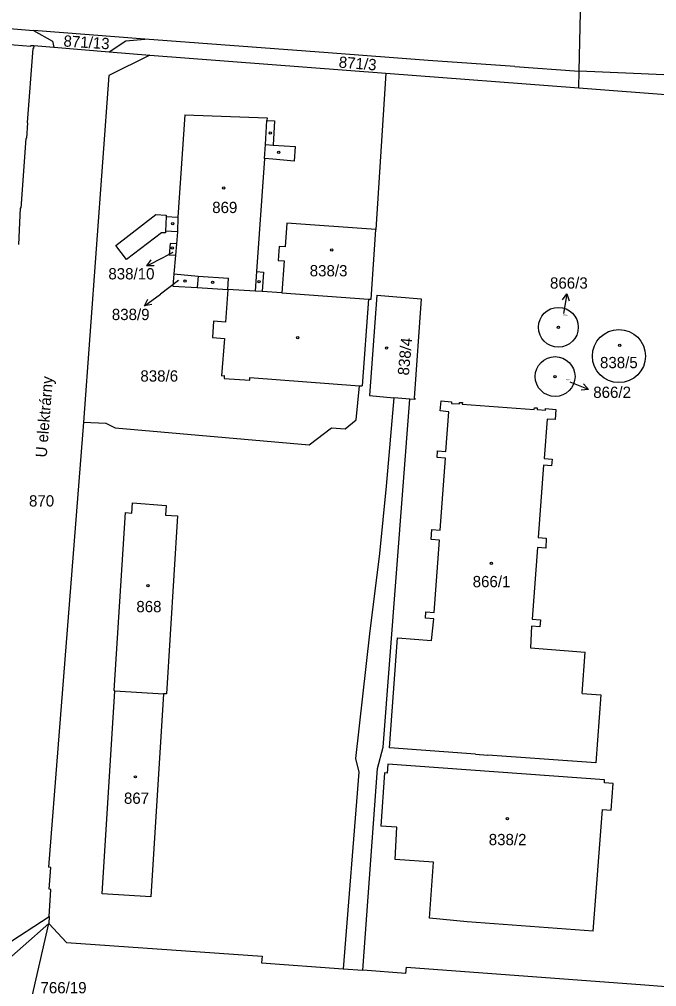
# Model space of a CAD drawing. Extents: x -755819 to -753140, y -1169796 to -1166000.
# Drawn here: x -755224.9 to -755128.7, y -1166968.6 to -1166822.8 of the extents above; entities that cross this region are included whole.
import ezdxf

# ---------------------------------------------------------------- set-up
doc = ezdxf.new("R2010")
doc.units = 0
for name, color, linetype in [('Vrstva 1', 7, 'Continuous'), ('Vrstva 15', 7, 'Continuous'), ('Vrstva 16', 7, 'Continuous'), ('Vrstva 18', 7, 'Continuous'), ('Vrstva 19', 7, 'Continuous'), ('Vrstva 25', 7, 'Continuous'), ('Vrstva 4', 7, 'Continuous')]:
    doc.layers.add(name, color=color, linetype=linetype)

msp = doc.modelspace()

# ---------------------------------------------------------------- linework, layer by layer
at = {"layer": 'Vrstva 1'}
for p, q in [((-755140.4, -1166830.66), (-755140.13, -1166819.08)), ((-755254.06, -1166822.06), (-755222.69, -1166824.52)), ((-755205.93, -1166825.82), (-755222.69, -1166824.52)), ((-755222.69, -1166824.52), (-755219.87, -1166826.13)), ((-755231.73, -1166826.17), (-755223.13, -1166826.89)), ((-755219.87, -1166826.13), (-755219.64, -1166827.05)), ((-755211.32, -1166827.75), (-755208.77, -1166826.09)), ((-755208.77, -1166826.09), (-755205.93, -1166825.82)), ((-755178.28, -1166827.91), (-755205.93, -1166825.82)), ((-755222.82, -1166827.26), (-755223.68, -1166838.4)), ((-755223.13, -1166826.89), (-755223.12, -1166826.76)), ((-755223.12, -1166826.76), (-755222.67, -1166826.8)), ((-755222.7, -1166827.26), (-755222.82, -1166827.26)), ((-755222.67, -1166826.8), (-755222.7, -1166827.26)), ((-755222.67, -1166826.8), (-755219.64, -1166827.05)), ((-755219.64, -1166827.05), (-755211.32, -1166827.75)), ((-755211.32, -1166827.75), (-755205.18, -1166828.26)), ((-755163.2, -1166829.04), (-755178.28, -1166827.91)), ((-755205.18, -1166828.26), (-755211.33, -1166831.29)), ((-755205.18, -1166828.26), (-755169.58, -1166830.96)), ((-755150.13, -1166829.97), (-755163.2, -1166829.04)), ((-755169.58, -1166830.96), (-755171.06, -1166854.5)), ((-755169.58, -1166830.96), (-755140.46, -1166833.17)), ((-755150.13, -1166829.97), (-755140.4, -1166830.66)), ((-755140.46, -1166833.17), (-755140.4, -1166830.66)), ((-755132.2, -1166830.99), (-755140.4, -1166830.66)), ((-755211.33, -1166831.29), (-755215.17, -1166883.54)), ((-755115.43, -1166831.8), (-755132.2, -1166830.99)), ((-755140.46, -1166833.17), (-755094.07, -1166836.69)), ((-755199.91, -1166837.21), (-755200.96, -1166852.67)), ((-755199.91, -1166837.21), (-755187.49, -1166837.7)), ((-755187.49, -1166837.7), (-755187.51, -1166838.1)), ((-755187.51, -1166838.1), (-755186.34, -1166838.15)), ((-755186.34, -1166838.15), (-755186.57, -1166841.79)), ((-755223.62, -1166838.44), (-755223.78, -1166840.77)), ((-755223.68, -1166838.4), (-755223.62, -1166838.44)), ((-755223.88, -1166840.78), (-755224.6, -1166851.28)), ((-755223.78, -1166840.77), (-755223.88, -1166840.78)), ((-755186.57, -1166841.79), (-755183.26, -1166842.02)), ((-755183.26, -1166842.02), (-755183.42, -1166844.21)), ((-755187.88, -1166843.82), (-755189.08, -1166860.87)), ((-755186.61, -1166843.91), (-755187.88, -1166843.82)), ((-755183.42, -1166844.21), (-755186.61, -1166843.91)), ((-755224.7, -1166851.29), (-755225, -1166856.76)), ((-755224.6, -1166851.28), (-755224.7, -1166851.29)), ((-755210.31, -1166856.94), (-755204.26, -1166852.28)), ((-755204.26, -1166852.28), (-755202.68, -1166852.38)), ((-755202.68, -1166852.38), (-755202.69, -1166852.58)), ((-755202.69, -1166852.58), (-755200.96, -1166852.67)), ((-755184.51, -1166853.56), (-755184.76, -1166857.15)), ((-755171.06, -1166854.5), (-755184.51, -1166853.56)), ((-755203.43, -1166855), (-755208.68, -1166859.06)), ((-755202.81, -1166855.01), (-755203.43, -1166855)), ((-755202.79, -1166854.78), (-755202.81, -1166855.01)), ((-755201, -1166854.86), (-755202.79, -1166854.78)), ((-755201, -1166854.86), (-755201.15, -1166856.7)), ((-755171.8, -1166865.02), (-755171.06, -1166854.5)), ((-755208.68, -1166859.06), (-755210.31, -1166856.94)), ((-755202.1, -1166856.62), (-755202.25, -1166858.31)), ((-755201.15, -1166856.7), (-755202.1, -1166856.62)), ((-755201.15, -1166856.7), (-755201.29, -1166858.39)), ((-755185.65, -1166857.08), (-755185.8, -1166859.19)), ((-755184.76, -1166857.15), (-755185.65, -1166857.08)), ((-755202.25, -1166858.31), (-755201.29, -1166858.39)), ((-755201.29, -1166858.39), (-755201.53, -1166861.21)), ((-755185.8, -1166859.19), (-755184.9, -1166859.25)), ((-755184.9, -1166859.25), (-755185.24, -1166864.08)), ((-755201.53, -1166861.21), (-755201.68, -1166863.05)), ((-755201.53, -1166861.21), (-755197.89, -1166861.55)), ((-755197.89, -1166861.55), (-755198.01, -1166863.24)), ((-755189.08, -1166860.87), (-755188.04, -1166860.94)), ((-755188.04, -1166860.94), (-755188.24, -1166863.87)), ((-755201.68, -1166863.05), (-755198.01, -1166863.24)), ((-755198.01, -1166863.24), (-755193.4, -1166863.57)), ((-755193.4, -1166863.57), (-755193.74, -1166868.46)), ((-755189.28, -1166863.8), (-755193.4, -1166863.57)), ((-755188.24, -1166863.87), (-755189.28, -1166863.8)), ((-755185.24, -1166864.08), (-755188.24, -1166863.87)), ((-755170.94, -1166864.4), (-755172.06, -1166879.56)), ((-755170.94, -1166864.4), (-755164.24, -1166864.96)), ((-755172.21, -1166865), (-755173.14, -1166878.1)), ((-755172.21, -1166865), (-755171.8, -1166865.02)), ((-755164.24, -1166864.96), (-755165.29, -1166879.93)), ((-755195.55, -1166868.34), (-755195.73, -1166870.8)), ((-755193.74, -1166868.46), (-755195.55, -1166868.34)), ((-755195.73, -1166870.8), (-755193.92, -1166870.93)), ((-755193.92, -1166870.93), (-755194.36, -1166876.56)), ((-755194.36, -1166876.56), (-755193.94, -1166876.53)), ((-755193.94, -1166876.53), (-755193.97, -1166876.97)), ((-755193.97, -1166876.97), (-755190.1, -1166877.21)), ((-755190.1, -1166877.21), (-755190.07, -1166876.8)), ((-755190.07, -1166876.8), (-755173.52, -1166878.07)), ((-755174.06, -1166883.18), (-755173.52, -1166878.07)), ((-755173.52, -1166878.07), (-755173.14, -1166878.1)), ((-755172.06, -1166879.56), (-755168.38, -1166879.89)), ((-755169.99, -1166932.55), (-755165.97, -1166880.08)), ((-755168.38, -1166879.89), (-755169.52, -1166893.22)), ((-755165.97, -1166880.08), (-755168.38, -1166879.89)), ((-755165.2, -1166880.16), (-755165.97, -1166880.08)), ((-755165.29, -1166879.93), (-755165.19, -1166879.94)), ((-755165.19, -1166879.94), (-755165.2, -1166880.16)), ((-755161.36, -1166881.86), (-755161.24, -1166880.32)), ((-755161.24, -1166880.32), (-755159.68, -1166880.47)), ((-755159.68, -1166880.47), (-755159.69, -1166880.72)), ((-755160.07, -1166881.99), (-755161.36, -1166881.86)), ((-755160.5, -1166887.96), (-755160.07, -1166881.99)), ((-755159.69, -1166880.72), (-755158.48, -1166880.81)), ((-755158.48, -1166880.81), (-755158.46, -1166880.57)), ((-755158.46, -1166880.57), (-755158.03, -1166880.6)), ((-755158.03, -1166880.6), (-755158.05, -1166880.84)), ((-755158.05, -1166880.84), (-755147.18, -1166881.63)), ((-755147.18, -1166881.63), (-755147.16, -1166881.37)), ((-755147.16, -1166881.37), (-755146.74, -1166881.4)), ((-755146.74, -1166881.4), (-755146.76, -1166881.66)), ((-755146.76, -1166881.66), (-755145.51, -1166881.75)), ((-755145.51, -1166881.75), (-755145.47, -1166881.52)), ((-755145.47, -1166881.52), (-755143.94, -1166881.65)), ((-755143.94, -1166881.65), (-755144.03, -1166883.14)), ((-755175.7, -1166884.57), (-755174.06, -1166883.18)), ((-755145.26, -1166883.09), (-755145.71, -1166889.03)), ((-755144.03, -1166883.14), (-755145.26, -1166883.09)), ((-755215.17, -1166883.54), (-755220.44, -1166950.6)), ((-755215.17, -1166883.54), (-755211.79, -1166883.73)), ((-755211.79, -1166883.73), (-755210.4, -1166884.39)), ((-755210.4, -1166884.39), (-755181.15, -1166886.97)), ((-755181.15, -1166886.97), (-755177.77, -1166884.4)), ((-755177.77, -1166884.4), (-755175.7, -1166884.57)), ((-755161.85, -1166888.86), (-755161.77, -1166887.87)), ((-755160.58, -1166888.97), (-755161.85, -1166888.86)), ((-755161.77, -1166887.87), (-755160.5, -1166887.96)), ((-755161.36, -1166899.81), (-755160.58, -1166888.97)), ((-755145.71, -1166889.03), (-755144.51, -1166889.12)), ((-755144.51, -1166889.12), (-755144.57, -1166890.14)), ((-755145.8, -1166890.04), (-755146.6, -1166900.93)), ((-755144.57, -1166890.14), (-755145.8, -1166890.04)), ((-755169.52, -1166893.22), (-755170.53, -1166903.37)), ((-755207.89, -1166897.28), (-755207.79, -1166895.72)), ((-755207.79, -1166895.72), (-755202.68, -1166896.1)), ((-755202.68, -1166896.1), (-755202.8, -1166897.56)), ((-755210.54, -1166924.02), (-755208.83, -1166897.18)), ((-755208.83, -1166897.18), (-755207.89, -1166897.28)), ((-755202.8, -1166897.56), (-755200.99, -1166897.67)), ((-755200.99, -1166897.67), (-755202.66, -1166924.51)), ((-755162.74, -1166901.24), (-755162.61, -1166899.72)), ((-755162.61, -1166899.72), (-755161.36, -1166899.81)), ((-755146.6, -1166900.93), (-755145.37, -1166901.02)), ((-755161.47, -1166901.33), (-755162.74, -1166901.24)), ((-755162.26, -1166912.22), (-755161.47, -1166901.33)), ((-755145.37, -1166901.02), (-755145.45, -1166902.53)), ((-755170.53, -1166903.37), (-755172.04, -1166915.47)), ((-755146.71, -1166902.44), (-755147.52, -1166913.27)), ((-755145.45, -1166902.53), (-755146.71, -1166902.44)), ((-755163.57, -1166913.11), (-755163.52, -1166912.13)), ((-755163.52, -1166912.13), (-755162.26, -1166912.22)), ((-755162.33, -1166913.2), (-755163.57, -1166913.11)), ((-755162.69, -1166916.46), (-755162.33, -1166913.2)), ((-755147.52, -1166913.27), (-755146.26, -1166913.37)), ((-755146.26, -1166913.37), (-755146.35, -1166914.38)), ((-755172.04, -1166915.47), (-755174.17, -1166934.25)), ((-755147.6, -1166914.28), (-755147.73, -1166917.58)), ((-755146.35, -1166914.38), (-755147.6, -1166914.28)), ((-755169, -1166932.65), (-755167.8, -1166916.07)), ((-755167.8, -1166916.07), (-755162.69, -1166916.46)), ((-755147.73, -1166917.58), (-755139.52, -1166918.2)), ((-755139.97, -1166924.46), (-755139.52, -1166918.2)), ((-755212.37, -1166954.66), (-755210.43, -1166924.03)), ((-755210.43, -1166924.03), (-755210.54, -1166924.02)), ((-755210.43, -1166924.03), (-755203.11, -1166924.48)), ((-755203.11, -1166924.48), (-755205, -1166955.09)), ((-755202.66, -1166924.51), (-755203.11, -1166924.48)), ((-755139.97, -1166924.46), (-755137.14, -1166924.65)), ((-755137.14, -1166924.65), (-755137.89, -1166934.92)), ((-755170.85, -1166935.73), (-755169.99, -1166932.55)), ((-755156.05, -1166933.59), (-755169, -1166932.65)), ((-755174.17, -1166934.25), (-755173.65, -1166936.31)), ((-755156.05, -1166933.59), (-755154.18, -1166933.73)), ((-755137.89, -1166934.92), (-755154.18, -1166933.73)), ((-755173.02, -1166966.17), (-755170.85, -1166935.73)), ((-755169.26, -1166935.11), (-755169.35, -1166936.46)), ((-755136.57, -1166937.46), (-755169.26, -1166935.11)), ((-755173.65, -1166936.31), (-755176.01, -1166965.96)), ((-755169.75, -1166936.43), (-755170.33, -1166944.46)), ((-755169.35, -1166936.46), (-755169.75, -1166936.43)), ((-755136.6, -1166937.92), (-755136.57, -1166937.46)), ((-755135.3, -1166938.02), (-755136.6, -1166937.92)), ((-755135.61, -1166942.05), (-755135.3, -1166938.02)), ((-755138.31, -1166960.25), (-755136.91, -1166941.95)), ((-755136.91, -1166941.95), (-755135.61, -1166942.05)), ((-755167.91, -1166944.61), (-755170.33, -1166944.46)), ((-755168.18, -1166949.49), (-755167.91, -1166944.61)), ((-755162.39, -1166949.89), (-755168.18, -1166949.49)), ((-755162.99, -1166958.32), (-755162.39, -1166949.89)), ((-755220.08, -1166950.65), (-755220.44, -1166950.6)), ((-755220.37, -1166953.94), (-755220.08, -1166950.65)), ((-755220.08, -1166953.99), (-755220.37, -1166953.94)), ((-755220.34, -1166958.05), (-755220.08, -1166953.99)), ((-755205, -1166955.09), (-755212.37, -1166954.66)), ((-755220.41, -1166959.1), (-755230.79, -1166968.28)), ((-755227.14, -1166962.48), (-755220.34, -1166958.05)), ((-755223.28, -1166971.6), (-755220.41, -1166959.1)), ((-755220.34, -1166958.05), (-755220.41, -1166959.1)), ((-755220.41, -1166959.1), (-755217.74, -1166962)), ((-755157.31, -1166958.87), (-755162.99, -1166958.32)), ((-755138.31, -1166960.25), (-755157.31, -1166958.87)), ((-755217.74, -1166962), (-755188.23, -1166964.03)), ((-755188.23, -1166964.03), (-755188.3, -1166965.03)), ((-755188.3, -1166965.03), (-755176.01, -1166965.96)), ((-755166.55, -1166966.67), (-755173.02, -1166966.17)), ((-755166.55, -1166966.67), (-755166.47, -1166965.68)), ((-755166.47, -1166965.68), (-755130.52, -1166968.36)), ((-755130.52, -1166968.36), (-755035.23, -1166976.1))]:
    msp.add_line(p, q, dxfattribs=at)
for centre, radius in [((-755143.55, -1166869.25), 3), ((-755134.41, -1166873.59), 4), ((-755144.04, -1166876.68), 3)]:
    msp.add_circle(centre, radius, dxfattribs=at)
at = {"layer": 'Vrstva 16'}
for p, q in [((-755205.63, -1166860.01), (-755202.96, -1166858.63)), ((-755201.7, -1166857.97), (-755202.96, -1166858.63)), ((-755200.84, -1166862.21), (-755203.58, -1166864.24)), ((-755205.99, -1166866.02), (-755203.58, -1166864.24)), ((-755142.25, -1166864.22), (-755142.78, -1166867.17)), ((-755138.99, -1166878.61), (-755141.79, -1166877.53))]:
    msp.add_line(p, q, dxfattribs=at)
for points in [[(-755204.51, -1166859.99), (-755205.63, -1166860.01), (-755204.97, -1166859.1)], [(-755142.92, -1166865.11), (-755142.25, -1166864.22), (-755141.93, -1166865.29)], [(-755204.89, -1166865.83), (-755205.99, -1166866.02), (-755205.49, -1166865.03)], [(-755139.74, -1166877.79), (-755138.99, -1166878.61), (-755140.1, -1166878.72)]]:
    msp.add_lwpolyline(points, dxfattribs=at)
at = {"layer": 'Vrstva 25'}
for centre in [(-755187, -1166839.95), (-755185.73, -1166842.88), (-755194.02, -1166848.25), (-755201.72, -1166853.62), (-755201.76, -1166857.29), (-755177.74, -1166857.6), (-755199.86, -1166862.3), (-755195.7, -1166862.5), (-755188.68, -1166862.4), (-755143.55, -1166869.25), (-755182.87, -1166870.84), (-755169.47, -1166872.38), (-755134.3, -1166871.99), (-755144.04, -1166876.68), (-755153.65, -1166904.84), (-755205.46, -1166908.22), (-755207.34, -1166937.01), (-755151.23, -1166943.32)]:
    msp.add_circle(centre, 0.175, dxfattribs=at)
at = {"layer": 'Vrstva 4'}
for p, q in [((-755187.73, -1166841.71), (-755187.51, -1166838.1)), ((-755187.88, -1166843.82), (-755187.73, -1166841.71)), ((-755187.73, -1166841.71), (-755186.57, -1166841.79)), ((-755202.69, -1166852.58), (-755202.79, -1166854.78)), ((-755200.96, -1166852.67), (-755201, -1166854.86)), ((-755197.89, -1166861.55), (-755193.28, -1166861.87)), ((-755189.08, -1166860.87), (-755189.28, -1166863.8)), ((-755193.4, -1166863.57), (-755193.28, -1166861.87)), ((-755185.24, -1166864.08), (-755172.21, -1166865)), ((-755176.01, -1166965.96), (-755173.02, -1166966.17))]:
    msp.add_line(p, q, dxfattribs=at)

# ---------------------------------------------------------------- texts
at = {"layer": 'Vrstva 15'}
msp.add_text('U elektrárny', height=1.7, rotation=85.4853, dxfattribs=at).set_placement((-755220.73, -1166888.93))
at = {"layer": 'Vrstva 16'}
for s, p in [('838/10', (-755211.42, -1166862.04)), ('866/3', (-755144.81, -1166863.43)), ('838/9', (-755210.9, -1166868.17)), ('866/2', (-755138.29, -1166879.9)), ('766/19', (-755221.66, -1166969.64))]:
    msp.add_text(s, height=1.7, dxfattribs=at).set_placement(p)
at = {"layer": 'Vrstva 18'}
for s, rotation, p in [('871/13', 356.3797, (-755218.23, -1166826.93)), ('871/3', 355.5203, (-755176.72, -1166830.11))]:
    msp.add_text(s, height=1.7, rotation=rotation, dxfattribs=at).set_placement(p)
for s, p in [('838/6', (-755206.59, -1166877.44)), ('870', (-755223.39, -1166896.27))]:
    msp.add_text(s, height=1.7, dxfattribs=at).set_placement(p)
at = {"layer": 'Vrstva 19'}
for s, height, p in [('869', 1.7, (-755195.76, -1166852.04)), ('838/10', 0.1, (-755201.93, -1166857.97)), ('838/3', 1.7, (-755181.05, -1166861.58)), ('838/9', 0.1, (-755201.05, -1166862.21)), ('866/3', 0.2, (-755142.81, -1166867.5)), ('838/5', 1.7, (-755137.27, -1166875.42)), ('866/2', 0.2, (-755142.42, -1166877.27)), ('866/1', 1.7, (-755156.47, -1166908.43)), ('868', 1.7, (-755207.2, -1166912.2)), ('867', 1.7, (-755209.07, -1166941.08)), ('838/2', 1.7, (-755154.05, -1166947.31))]:
    msp.add_text(s, height=height, dxfattribs=at).set_placement(p)
msp.add_text('838/4', height=1.7, rotation=84.6259, dxfattribs=at).set_placement((-755166.11, -1166876.57))

doc.saveas('drawing.dxf')
